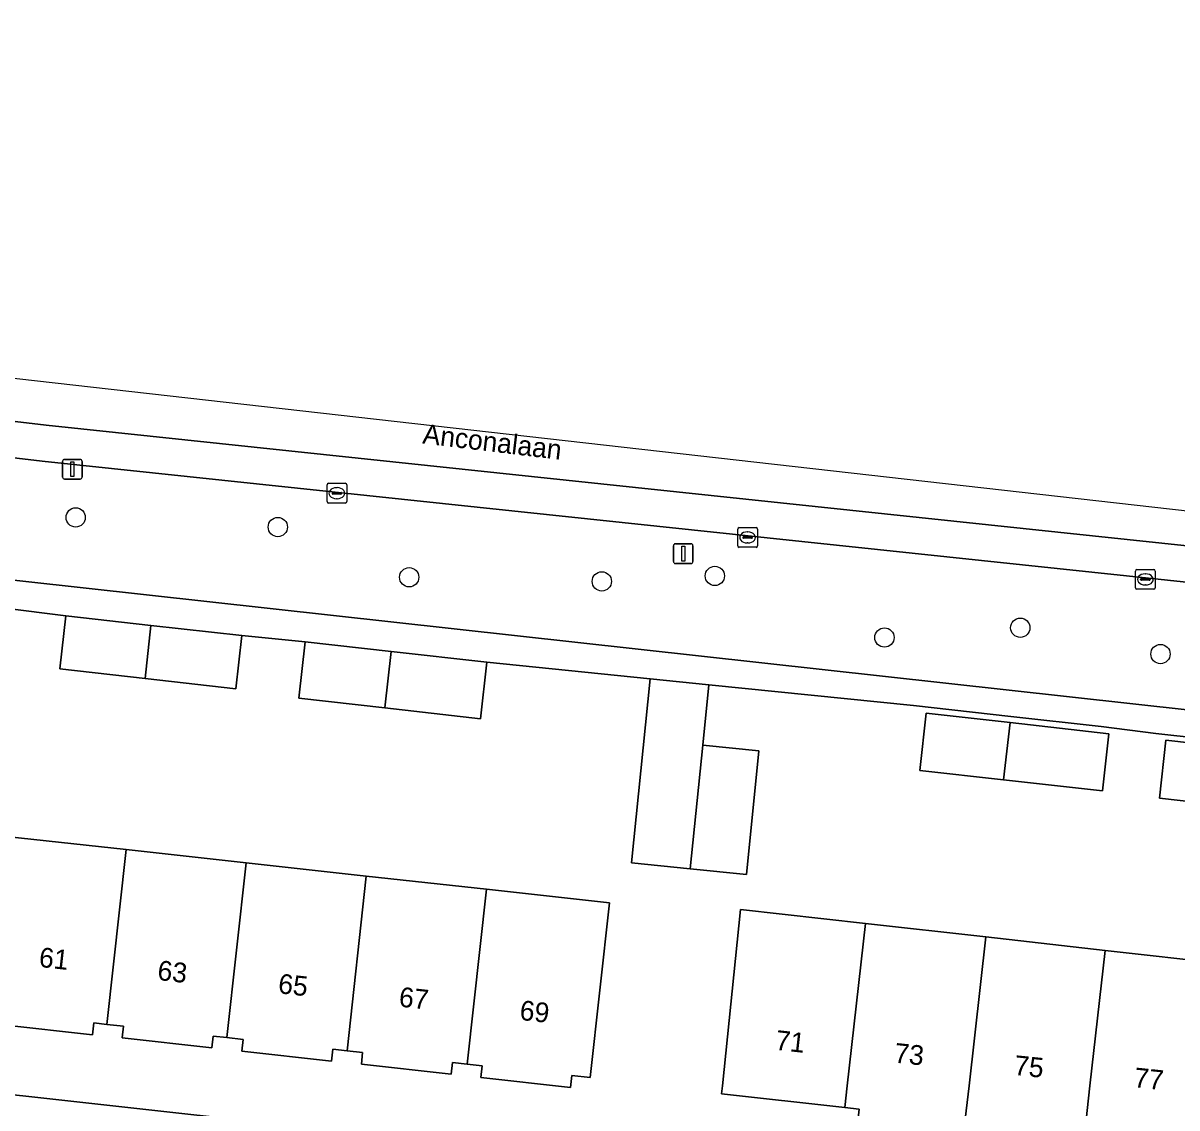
# Model space of a CAD drawing. Extents: x 162082 to 163401, y 388089 to 388636.
# Drawn here: x 163068.5 to 163126.9, y 388498.9 to 388553.8 of the extents above; entities that cross this region are included whole.
import ezdxf

# ---------------------------------------------------------------- set-up
doc = ezdxf.new("R2010")
doc.units = 0
for name, color, linetype in [('IMGEO_Boom', 7, 'Continuous'), ('IMGEO_Erf', 7, 'Continuous'), ('IMGEO_Groenvoorziening', 7, 'Continuous'), ('IMGEO_Kolk', 7, 'Continuous'), ('IMGEO_Lichtmast', 7, 'Continuous'), ('IMGEO_Openbare_ruimte_label', 7, 'Continuous'), ('IMGEO_Pand', 7, 'Continuous'), ('IMGEO_Pand_nummerreeks', 7, 'Continuous'), ('IMGEO_Rijbaan_lokaal_gesloten', 7, 'Continuous'), ('IMGEO_Voetpad_open', 7, 'Continuous')]:
    doc.layers.add(name, color=color, linetype=linetype)

msp = doc.modelspace()

# ---------------------------------------------------------------- linework, layer by layer
at = {"layer": 'IMGEO_Boom'}
for centre in [(163071.126, 388528.803), (163081.362, 388528.316), (163088.015, 388525.772), (163103.492, 388525.84), (163097.768, 388525.564), (163118.959, 388523.214), (163112.08, 388522.719), (163126.057, 388521.883)]:
    msp.add_circle(centre, 0.489, dxfattribs=at)
at = {"layer": 'IMGEO_Erf'}
for points in [[(163130.564, 388517.33), (163125.828, 388517.863), (163123.05, 388518.207), (163118.473, 388518.722), (163113.55, 388519.276), (163103.194, 388520.327), (163102.883, 388517.273), (163105.725, 388516.984), (163105.088, 388510.717), (163102.247, 388511.006), (163099.277, 388511.307), (163100.223, 388520.629), (163091.949, 388521.468), (163091.627, 388518.605), (163086.783, 388519.151), (163082.422, 388519.642), (163082.745, 388522.505), (163079.542, 388522.815), (163079.239, 388520.126), (163074.637, 388520.644), (163070.323, 388521.13), (163070.626, 388523.819), (163067.532, 388524.199)], [(163067.6, 388512.646), (163073.681, 388511.976), (163079.762, 388511.305), (163085.843, 388510.634), (163091.924, 388509.964), (163098.152, 388509.277), (163097.176, 388500.421), (163096.252, 388500.523), (163096.187, 388499.927), (163091.645, 388500.428), (163091.71, 388501.024), (163090.947, 388501.108), (163090.199, 388501.191), (163090.134, 388500.595), (163085.591, 388501.096), (163085.656, 388501.692), (163084.866, 388501.779), (163084.145, 388501.858), (163084.08, 388501.263), (163079.538, 388501.763), (163079.613, 388502.358), (163078.785, 388502.449), (163078.092, 388502.526), (163078.027, 388501.93), (163073.485, 388502.431), (163073.55, 388503.027), (163072.704, 388503.12), (163072.039, 388503.193), (163071.974, 388502.598), (163067.431, 388503.099)], [(163127.433, 388496.408), (163122.827, 388496.923), (163122.901, 388497.583), (163122.222, 388497.659), (163121.547, 388497.735), (163121.476, 388497.104), (163116.929, 388497.613), (163116.997, 388498.228), (163116.175, 388498.32), (163115.353, 388498.412), (163115.274, 388497.705), (163111.675, 388498.107), (163110.733, 388498.213), (163110.801, 388498.824), (163110.074, 388498.906), (163103.828, 388499.606), (163103.872, 388500), (163104.792, 388508.945)], [(163104.792, 388508.945), (163111.124, 388508.232), (163117.214, 388507.547), (163123.258, 388506.866), (163129.308, 388506.185)], [(163000, 388507.065), (163012.52, 388505.684), (163033.514, 388503.369), (163063.858, 388500), (163153.515, 388490.057)]]:
    msp.add_lwpolyline(points, dxfattribs=at)
for points in [[(163118.438, 388518.41), (163123.442, 388517.847), (163123.115, 388514.947), (163118.111, 388515.51), (163113.865, 388515.988), (163114.192, 388518.888)], [(163130.531, 388517.04), (163134.498, 388516.594), (163134.166, 388513.653), (163130.199, 388514.1), (163126.005, 388514.572), (163126.335, 388517.512)]]:
    msp.add_lwpolyline(points, close=True, dxfattribs=at)
at = {"layer": 'IMGEO_Groenvoorziening'}
msp.add_lwpolyline([(163069.433, 388531.658), (163031.039, 388536.202), (163000, 388539.522), (162992.744, 388540.298), (162992.032, 388534.021), (163000, 388533.142), (163155.658, 388515.929), (163156.391, 388522.352), (163145.834, 388523.559), (163144.608, 388523.695)], close=True, dxfattribs=at)
at = {"layer": 'IMGEO_Kolk'}
for p, q in [((163083.853, 388529.605), (163083.853, 388530.457)), ((163083.928, 388530.531), (163084.78, 388530.531)), ((163084.854, 388530.457), (163084.854, 388529.605)), ((163084.112, 388530.025), (163084.112, 388530.037)), ((163084.55, 388529.988), (163084.152, 388529.988)), ((163084.155, 388530.074), (163084.553, 388530.074)), ((163084.364, 388529.751), (163084.339, 388529.751)), ((163084.341, 388530.311), (163084.366, 388530.311)), ((163084.596, 388530.037), (163084.596, 388530.025)), ((163084.78, 388529.531), (163083.928, 388529.531)), ((163104.65, 388527.362), (163104.65, 388528.214)), ((163104.725, 388528.288), (163105.577, 388528.288)), ((163105.138, 388528.068), (163105.163, 388528.068)), ((163105.651, 388528.214), (163105.651, 388527.362)), ((163104.909, 388527.782), (163104.909, 388527.794)), ((163105.347, 388527.745), (163104.949, 388527.745)), ((163104.952, 388527.831), (163105.35, 388527.831)), ((163105.161, 388527.508), (163105.136, 388527.508)), ((163105.393, 388527.794), (163105.393, 388527.782)), ((163105.577, 388527.288), (163104.725, 388527.288)), ((163124.792, 388525.236), (163124.792, 388526.088)), ((163124.867, 388526.162), (163125.719, 388526.162)), ((163125.051, 388525.656), (163125.051, 388525.668)), ((163125.094, 388525.705), (163125.492, 388525.705)), ((163125.28, 388525.942), (163125.305, 388525.942)), ((163125.535, 388525.668), (163125.535, 388525.656)), ((163125.793, 388526.088), (163125.793, 388525.236)), ((163125.719, 388525.162), (163124.867, 388525.162)), ((163125.489, 388525.619), (163125.091, 388525.619)), ((163125.303, 388525.382), (163125.278, 388525.382))]:
    msp.add_line(p, q, dxfattribs=at)
for points in [[(163083.853, 388529.605), (163083.853, 388530.457)], [(163083.928, 388530.531), (163084.78, 388530.531)], [(163084.854, 388530.457), (163084.854, 388529.605)], [(163084.78, 388529.531), (163083.928, 388529.531)], [(163104.65, 388527.362), (163104.65, 388528.214)], [(163104.725, 388528.288), (163105.577, 388528.288)], [(163105.651, 388528.214), (163105.651, 388527.362)], [(163105.577, 388527.288), (163104.725, 388527.288)], [(163124.792, 388525.236), (163124.792, 388526.088)], [(163124.867, 388526.162), (163125.719, 388526.162)], [(163125.793, 388526.088), (163125.793, 388525.236)], [(163125.719, 388525.162), (163124.867, 388525.162)]]:
    msp.add_lwpolyline(points, dxfattribs=at)
for centre, radius, start, end in [((163083.93, 388530.455), 0.0765, 91.55205, 178.44795), ((163083.93, 388530.455), 0.0765, 91.55205, 178.44795), ((163084.778, 388530.455), 0.0765, 1.55205, 88.44795), ((163084.778, 388530.455), 0.0765, 1.55205, 88.44795), ((163084.152, 388530.034), 0.0403, 85.87752, 175.75265), ((163084.149, 388530.024), 0.0366, 178.93798, 274.71019), ((163084.553, 388530.031), 0.043, 264.86636, 352.45326), ((163084.557, 388530.036), 0.0386, 1.73085, 96.63898), ((163083.93, 388529.607), 0.0765, 181.55205, 268.44795), ((163083.93, 388529.607), 0.0765, 181.55205, 268.44795), ((163084.778, 388529.607), 0.0765, 271.55205, 358.44795), ((163084.778, 388529.607), 0.0765, 271.55205, 358.44795), ((163104.727, 388528.212), 0.0765, 91.55205, 178.44795), ((163104.727, 388528.212), 0.0765, 91.55205, 178.44795), ((163105.575, 388528.212), 0.0765, 1.55205, 88.44795), ((163105.575, 388528.212), 0.0765, 1.55205, 88.44795), ((163104.949, 388527.791), 0.0403, 85.87752, 175.75265), ((163104.946, 388527.781), 0.0366, 178.93798, 274.71019), ((163105.35, 388527.788), 0.043, 264.86636, 352.45326), ((163105.354, 388527.793), 0.0386, 1.73085, 96.63898), ((163104.727, 388527.364), 0.0765, 181.55205, 268.44795), ((163104.727, 388527.364), 0.0765, 181.55205, 268.44795), ((163105.575, 388527.364), 0.0765, 271.55205, 358.44795), ((163105.575, 388527.364), 0.0765, 271.55205, 358.44795), ((163124.869, 388526.086), 0.0765, 91.55205, 178.44795), ((163124.869, 388526.086), 0.0765, 91.55205, 178.44795), ((163125.091, 388525.665), 0.0403, 85.87752, 175.75265), ((163125.088, 388525.655), 0.0366, 178.93798, 274.71019), ((163125.492, 388525.662), 0.043, 264.86636, 352.45326), ((163125.496, 388525.667), 0.0386, 1.73085, 96.63898), ((163125.717, 388526.086), 0.0765, 1.55205, 88.44795), ((163125.717, 388526.086), 0.0765, 1.55205, 88.44795), ((163124.869, 388525.238), 0.0765, 181.55205, 268.44795), ((163124.869, 388525.238), 0.0765, 181.55205, 268.44795), ((163125.717, 388525.238), 0.0765, 271.55205, 358.44795), ((163125.717, 388525.238), 0.0765, 271.55205, 358.44795)]:
    msp.add_arc(centre, radius, start, end, dxfattribs=at)
for centre, major_axis, ratio, start_param, end_param in [((163084.34, 388530.031), (-0.387, 0.002), 0.722429, 4.712389, 7.853982), ((163084.365, 388530.031), (-0.39, 0.002), 0.717154, 1.570796, 4.712389), ((163105.137, 388527.788), (-0.387, 0.002), 0.722429, 4.712389, 7.853982), ((163105.162, 388527.788), (-0.39, 0.002), 0.717154, 1.570796, 4.712389), ((163125.279, 388525.662), (-0.387, 0.002), 0.722429, 4.712389, 7.853982), ((163125.304, 388525.662), (-0.39, 0.002), 0.717154, 1.570796, 4.712389)]:
    msp.add_ellipse(centre, major_axis=major_axis, ratio=ratio, start_param=start_param, end_param=end_param, dxfattribs=at)
at = {"layer": 'IMGEO_Lichtmast'}
for p, q in [((163070.464, 388530.843), (163070.464, 388531.643)), ((163070.464, 388531.643), (163070.464, 388530.843)), ((163070.564, 388531.743), (163071.354, 388531.743)), ((163071.354, 388531.743), (163070.564, 388531.743)), ((163071.454, 388531.643), (163071.454, 388530.843)), ((163071.454, 388530.843), (163071.454, 388531.643)), ((163071.354, 388530.743), (163070.564, 388530.743)), ((163070.564, 388530.743), (163071.354, 388530.743)), ((163101.495, 388527.468), (163102.285, 388527.468)), ((163102.285, 388527.468), (163101.495, 388527.468)), ((163101.395, 388526.568), (163101.395, 388527.368)), ((163101.395, 388527.368), (163101.395, 388526.568)), ((163102.385, 388527.368), (163102.385, 388526.568)), ((163102.385, 388526.568), (163102.385, 388527.368)), ((163102.285, 388526.468), (163101.495, 388526.468)), ((163101.495, 388526.468), (163102.285, 388526.468))]:
    msp.add_line(p, q, dxfattribs=at)
for points in [[(163070.884, 388531.618), (163071.034, 388531.618), (163071.034, 388530.868), (163070.884, 388530.868), (163070.884, 388531.618)], [(163101.815, 388527.343), (163101.965, 388527.343), (163101.965, 388526.593), (163101.815, 388526.593), (163101.815, 388527.343)]]:
    msp.add_lwpolyline(points, dxfattribs=at)
for centre, start, end in [((163070.564, 388531.643), 90, 180), ((163070.564, 388531.643), 90, 180), ((163071.354, 388531.643), 0, 90), ((163071.354, 388531.643), 360, 90), ((163070.564, 388530.843), 180, 270), ((163070.564, 388530.843), 180, 270), ((163071.354, 388530.843), 270, 0), ((163071.354, 388530.843), 270, 0), ((163101.495, 388527.368), 90, 180), ((163101.495, 388527.368), 90, 180), ((163102.285, 388527.368), 0, 90), ((163102.285, 388527.368), 360, 90), ((163101.495, 388526.568), 180, 270), ((163101.495, 388526.568), 180, 270), ((163102.285, 388526.568), 270, 0), ((163102.285, 388526.568), 270, 0)]:
    msp.add_arc(centre, 0.1, start, end, dxfattribs=at)
at = {"layer": 'IMGEO_Pand'}
for points in [[(163074.934, 388523.334), (163070.626, 388523.819), (163070.323, 388521.13), (163074.637, 388520.644)], [(163074.934, 388523.334), (163074.637, 388520.644), (163079.239, 388520.126), (163079.542, 388522.815)], [(163086.783, 388519.151), (163087.099, 388522.014), (163082.745, 388522.505), (163082.422, 388519.642)], [(163086.783, 388519.151), (163091.627, 388518.605), (163091.949, 388521.468), (163087.099, 388522.014)], [(163102.883, 388517.273), (163103.194, 388520.327), (163100.223, 388520.629), (163099.277, 388511.307), (163102.247, 388511.006)], [(163118.438, 388518.41), (163114.192, 388518.888), (163113.865, 388515.988), (163118.111, 388515.51)], [(163118.438, 388518.41), (163118.111, 388515.51), (163123.115, 388514.947), (163123.442, 388517.847)], [(163130.531, 388517.04), (163126.335, 388517.512), (163126.005, 388514.572), (163130.199, 388514.1)], [(163102.883, 388517.273), (163102.247, 388511.006), (163105.088, 388510.717), (163105.725, 388516.984)], [(163073.681, 388511.976), (163067.6, 388512.646), (163066.623, 388503.791), (163067.496, 388503.694), (163067.431, 388503.099), (163071.974, 388502.598), (163072.039, 388503.193), (163072.704, 388503.12)], [(163073.681, 388511.976), (163072.704, 388503.12), (163073.55, 388503.027), (163073.485, 388502.431), (163078.027, 388501.93), (163078.092, 388502.526), (163078.785, 388502.449), (163079.762, 388511.305)], [(163078.785, 388502.449), (163079.613, 388502.358), (163079.538, 388501.763), (163084.08, 388501.263), (163084.145, 388501.858), (163084.866, 388501.779), (163085.843, 388510.634), (163079.762, 388511.305)], [(163084.866, 388501.779), (163085.656, 388501.692), (163085.591, 388501.096), (163090.134, 388500.595), (163090.199, 388501.191), (163090.947, 388501.108), (163091.924, 388509.964), (163085.843, 388510.634)], [(163090.947, 388501.108), (163091.71, 388501.024), (163091.645, 388500.428), (163096.187, 388499.927), (163096.252, 388500.523), (163097.176, 388500.421), (163098.152, 388509.277), (163091.924, 388509.964)], [(163110.074, 388498.906), (163110.197, 388500), (163111.124, 388508.232), (163104.792, 388508.945), (163103.872, 388500), (163103.828, 388499.606)], [(163116.175, 388498.32), (163116.364, 388500), (163117.214, 388507.547), (163111.124, 388508.232), (163110.197, 388500), (163110.074, 388498.906), (163110.801, 388498.824), (163110.733, 388498.213), (163111.675, 388498.107), (163115.274, 388497.705), (163115.353, 388498.412)], [(163122.222, 388497.659), (163122.485, 388500), (163123.258, 388506.866), (163117.214, 388507.547), (163116.364, 388500), (163116.175, 388498.32), (163116.997, 388498.228), (163116.929, 388497.613), (163121.476, 388497.104), (163121.547, 388497.735)], [(163128.278, 388497.038), (163128.611, 388500), (163129.308, 388506.185), (163123.258, 388506.866), (163122.485, 388500), (163122.222, 388497.659), (163122.901, 388497.583), (163122.827, 388496.923), (163127.433, 388496.408), (163127.513, 388497.124)]]:
    msp.add_lwpolyline(points, close=True, dxfattribs=at)
at = {"layer": 'IMGEO_Rijbaan_lokaal_gesloten'}
for points in [[(163178.982, 388523.125), (163175.64, 388523.673), (162908.848, 388553.848), (162908.609, 388551.708), (162949.636, 388547.042), (162964.238, 388545.381), (162989.572, 388542.5), (163000.195, 388541.342), (163031.254, 388538.019), (163031.947, 388537.937), (163069.626, 388533.478), (163131.386, 388526.936), (163144.801, 388525.515), (163163.528, 388523.377)], [(162964.238, 388545.381), (162949.636, 388547.042), (162908.609, 388551.708), (162908.406, 388549.888), (162910.704, 388549.627), (162914.4, 388549.207), (162919.873, 388548.585), (162964.031, 388543.563), (162989.365, 388540.682), (162992.744, 388540.298), (163000, 388539.522), (163031.039, 388536.202), (163069.433, 388531.658), (163144.608, 388523.695), (163145.834, 388523.559), (163156.391, 388522.352), (163163.25, 388521.568)], [(163163.528, 388523.377), (163144.801, 388525.515), (163131.386, 388526.936), (163069.626, 388533.478), (163031.947, 388537.937), (163031.254, 388538.019), (163000.195, 388541.342), (162989.572, 388542.5), (162964.238, 388545.381)]]:
    msp.add_lwpolyline(points, dxfattribs=at)
at = {"layer": 'IMGEO_Voetpad_open'}
for points in [[(163155.658, 388515.929), (163000, 388533.142)], [(163067.532, 388524.199), (163070.626, 388523.819), (163074.934, 388523.334), (163079.542, 388522.815), (163082.745, 388522.505), (163087.099, 388522.014), (163091.949, 388521.468), (163100.223, 388520.629), (163103.194, 388520.327), (163113.55, 388519.276), (163118.473, 388518.722), (163123.05, 388518.207), (163125.828, 388517.863), (163130.564, 388517.33)], [(163168.373, 388488.286), (163166.876, 388488.46), (163166.867, 388488.448), (163161.74, 388489.145), (163153.515, 388490.057), (163063.858, 388500)]]:
    msp.add_lwpolyline(points, dxfattribs=at)

# ---------------------------------------------------------------- texts
at = {"layer": 'IMGEO_Openbare_ruimte_label'}
msp.add_text('Anconalaan', height=1, rotation=353.22322, dxfattribs=at).set_placement((163088.659, 388532.555))
at = {"layer": 'IMGEO_Pand_nummerreeks'}
for s, rotation, p in [('61', 353.7069, (163069.232, 388506.038)), ('63', 353.7069, (163075.233, 388505.376)), ('65', 353.7069, (163081.346, 388504.702)), ('67', 353.7069, (163087.46, 388504.028)), ('69', 353.7069, (163093.574, 388503.354)), ('71', 353.60119, (163106.523, 388501.84)), ('73', 354.14111, (163112.544, 388501.187)), ('75', 354.14111, (163118.612, 388500.564)), ('77', 354.14111, (163124.68, 388499.941))]:
    msp.add_text(s, height=1, rotation=rotation, dxfattribs=at).set_placement(p)

doc.saveas('drawing.dxf')
